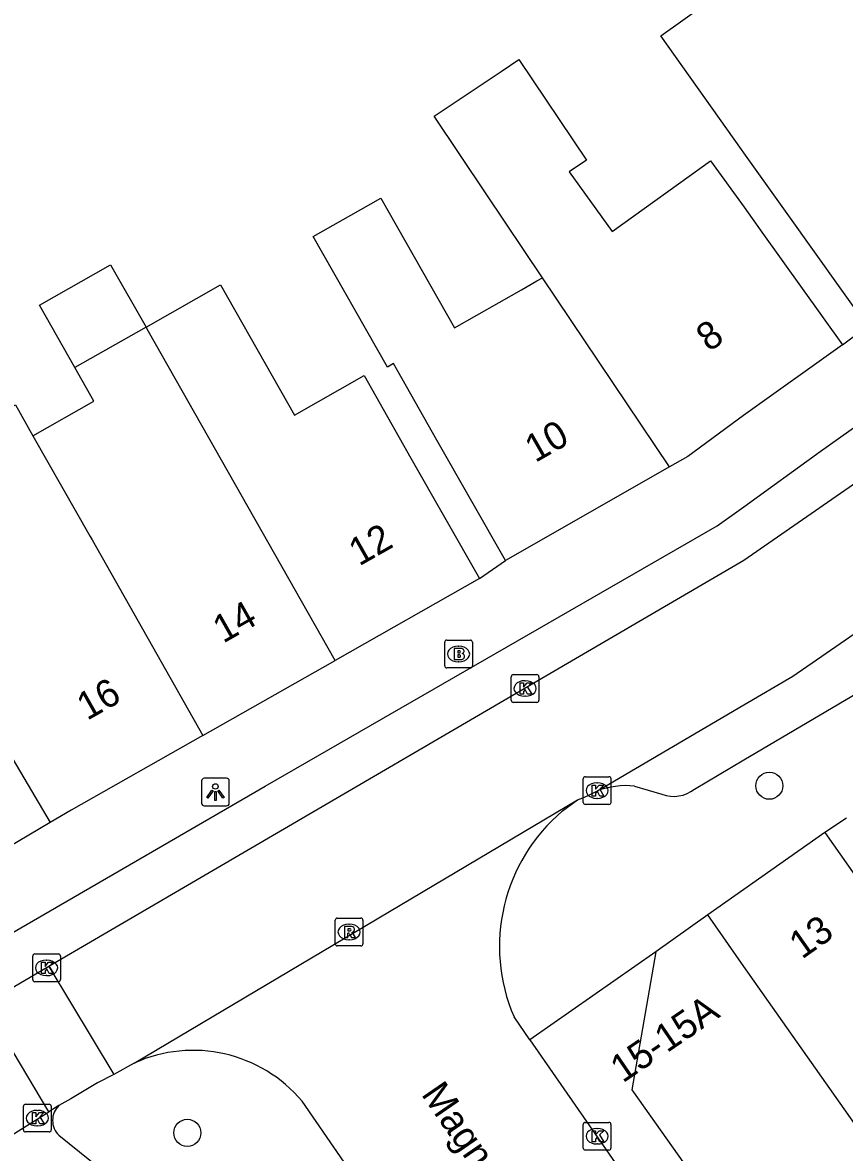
# Model space of a CAD drawing. Extents: x 161845 to 162341, y 381620 to 382158.
# Drawn here: x 161973.96 to 162003.63, y 381930.27 to 381971.03 of the extents above; entities that cross this region are included whole.
import ezdxf

# ---------------------------------------------------------------- set-up
doc = ezdxf.new("R2010")
doc.units = 0
for name, color, linetype in [('IMGEO_Boom', 7, 'Continuous'), ('IMGEO_Brandkraan', 7, 'Continuous'), ('IMGEO_Kolk', 7, 'Continuous'), ('IMGEO_Lichtpunt', 7, 'Continuous'), ('IMGEO_Openbare_ruimte_label', 7, 'Continuous'), ('IMGEO_Pand', 7, 'Continuous'), ('IMGEO_Pand_nummerreeks', 7, 'Continuous'), ('IMGEO_Rijbaan_lokaal_open', 7, 'Continuous'), ('IMGEO_Rioolput', 7, 'Continuous'), ('IMGEO_Voetpad_open', 7, 'Continuous')]:
    doc.layers.add(name, color=color, linetype=linetype)

msp = doc.modelspace()

# ---------------------------------------------------------------- linework, layer by layer
at = {"layer": 'IMGEO_Boom'}
for centre in [(162000.919, 381943.499), (161979.91, 381930.978)]:
    msp.add_circle(centre, 0.489, dxfattribs=at)
at = {"layer": 'IMGEO_Brandkraan'}
for p, q in [((161989.274, 381948.751), (161990.126, 381948.751)), ((161989.199, 381947.825), (161989.199, 381948.677)), ((161989.687, 381948.531), (161989.712, 381948.531)), ((161990.2, 381948.677), (161990.2, 381947.825)), ((161989.71, 381947.971), (161989.685, 381947.971)), ((161990.126, 381947.751), (161989.274, 381947.751))]:
    msp.add_line(p, q, dxfattribs=at)
for points in [[(161989.274, 381948.751), (161990.126, 381948.751)], [(161989.199, 381947.825), (161989.199, 381948.677)], [(161989.547, 381948.451), (161989.547, 381948.051), (161989.76, 381948.051)], [(161989.778, 381948.451), (161989.547, 381948.451)], [(161989.726, 381948.37), (161989.672, 381948.37), (161989.672, 381948.294)], [(161989.672, 381948.294), (161989.725, 381948.294)], [(161990.2, 381948.677), (161990.2, 381947.825)], [(161989.734, 381948.218), (161989.672, 381948.218), (161989.672, 381948.137)], [(161989.672, 381948.137), (161989.734, 381948.137)], [(161990.126, 381947.751), (161989.274, 381947.751)]]:
    msp.add_lwpolyline(points, dxfattribs=at)
for centre, radius, start, end in [((161989.276, 381948.675), 0.0765, 91.552, 178.448), ((161989.276, 381948.675), 0.0765, 91.552, 178.448), ((161990.124, 381948.675), 0.0765, 1.552, 88.448), ((161990.124, 381948.675), 0.0765, 1.552, 88.448), ((161989.727, 381948.332), 0.0379, 267.8285, 90.9355), ((161989.782, 381948.306), 0.145, 59.4692, 91.5367), ((161989.807, 381948.353), 0.0922, 285.5137, 58.1501), ((161989.735, 381948.177), 0.0404, 269.8759, 90.5077), ((161989.766, 381948.302), 0.251, 268.6676, 293.5347), ((161989.812, 381948.161), 0.105, 301.3115, 78.989), ((161989.276, 381947.827), 0.0765, 181.552, 268.448), ((161989.276, 381947.827), 0.0765, 181.552, 268.448), ((161990.124, 381947.827), 0.0765, 271.552, 358.448), ((161990.124, 381947.827), 0.0765, 271.552, 358.448)]:
    msp.add_arc(centre, radius, start, end, dxfattribs=at)
for centre, major_axis, ratio, start_param, end_param in [((161989.686, 381948.251), (-0.387, 0.002), 0.722429, 4.712389, 7.853982), ((161989.711, 381948.251), (-0.39, 0.002), 0.717154, 1.570796, 4.712389)]:
    msp.add_ellipse(centre, major_axis=major_axis, ratio=ratio, start_param=start_param, end_param=end_param, dxfattribs=at)
at = {"layer": 'IMGEO_Kolk'}
for p, q in [((161991.675, 381947.507), (161992.527, 381947.507)), ((161991.6, 381946.581), (161991.6, 381947.433)), ((161992.088, 381947.287), (161992.113, 381947.287)), ((161992.601, 381947.433), (161992.601, 381946.581)), ((161992.111, 381946.727), (161992.086, 381946.727)), ((161992.527, 381946.507), (161991.675, 381946.507)), ((161994.276, 381943.824), (161995.128, 381943.824)), ((161994.201, 381942.898), (161994.201, 381943.75)), ((161994.689, 381943.604), (161994.714, 381943.604)), ((161995.202, 381943.75), (161995.202, 381942.898)), ((161994.712, 381943.044), (161994.687, 381943.044)), ((161995.128, 381942.824), (161994.276, 381942.824)), ((161974.329, 381936.504), (161974.329, 381937.356)), ((161974.404, 381937.43), (161975.256, 381937.43)), ((161975.33, 381937.356), (161975.33, 381936.504)), ((161974.817, 381937.21), (161974.842, 381937.21)), ((161974.84, 381936.65), (161974.815, 381936.65)), ((161975.256, 381936.43), (161974.404, 381936.43)), ((161974.07, 381932.009), (161974.922, 381932.009)), ((161973.995, 381931.083), (161973.995, 381931.935)), ((161974.483, 381931.789), (161974.508, 381931.789)), ((161974.996, 381931.935), (161974.996, 381931.083)), ((161974.506, 381931.229), (161974.481, 381931.229)), ((161994.2, 381930.43), (161994.2, 381931.282)), ((161994.275, 381931.356), (161995.127, 381931.356)), ((161995.201, 381931.282), (161995.201, 381930.43)), ((161974.922, 381931.009), (161974.07, 381931.009)), ((161994.688, 381931.136), (161994.713, 381931.136)), ((161995.127, 381930.356), (161994.275, 381930.356)), ((161994.711, 381930.576), (161994.686, 381930.576))]:
    msp.add_line(p, q, dxfattribs=at)
for points in [[(161991.675, 381947.507), (161992.527, 381947.507)], [(161991.6, 381946.581), (161991.6, 381947.433)], [(161991.921, 381947.207), (161992.044, 381947.207), (161992.044, 381947.056), (161992.174, 381947.207), (161992.338, 381947.207), (161992.192, 381947.056), (161992.345, 381946.807), (161992.193, 381946.807), (161992.108, 381946.971), (161992.044, 381946.904), (161992.044, 381946.807), (161991.921, 381946.807), (161991.921, 381947.207)], [(161992.601, 381947.433), (161992.601, 381946.581)], [(161992.527, 381946.507), (161991.675, 381946.507)], [(161994.276, 381943.824), (161995.128, 381943.824)], [(161994.201, 381942.898), (161994.201, 381943.75)], [(161994.522, 381943.524), (161994.645, 381943.524), (161994.645, 381943.373), (161994.775, 381943.524), (161994.939, 381943.524), (161994.793, 381943.373), (161994.946, 381943.124), (161994.794, 381943.124), (161994.709, 381943.288), (161994.645, 381943.221), (161994.645, 381943.124), (161994.522, 381943.124), (161994.522, 381943.524)], [(161995.202, 381943.75), (161995.202, 381942.898)], [(161995.128, 381942.824), (161994.276, 381942.824)], [(161974.329, 381936.504), (161974.329, 381937.356)], [(161974.404, 381937.43), (161975.256, 381937.43)], [(161975.33, 381937.356), (161975.33, 381936.504)], [(161974.65, 381937.13), (161974.773, 381937.13), (161974.773, 381936.979), (161974.903, 381937.13), (161975.067, 381937.13), (161974.921, 381936.979), (161975.074, 381936.73), (161974.922, 381936.73), (161974.837, 381936.894), (161974.773, 381936.827), (161974.773, 381936.73), (161974.65, 381936.73), (161974.65, 381937.13)], [(161975.256, 381936.43), (161974.404, 381936.43)], [(161974.07, 381932.009), (161974.922, 381932.009)], [(161973.995, 381931.083), (161973.995, 381931.935)], [(161974.316, 381931.709), (161974.439, 381931.709), (161974.439, 381931.558), (161974.569, 381931.709), (161974.733, 381931.709), (161974.587, 381931.558), (161974.74, 381931.309), (161974.588, 381931.309), (161974.503, 381931.473), (161974.439, 381931.406), (161974.439, 381931.309), (161974.316, 381931.309), (161974.316, 381931.709)], [(161974.996, 381931.935), (161974.996, 381931.083)], [(161994.2, 381930.43), (161994.2, 381931.282)], [(161994.275, 381931.356), (161995.127, 381931.356)], [(161995.201, 381931.282), (161995.201, 381930.43)], [(161974.922, 381931.009), (161974.07, 381931.009)], [(161994.521, 381931.056), (161994.644, 381931.056), (161994.644, 381930.905), (161994.774, 381931.056), (161994.938, 381931.056), (161994.792, 381930.905), (161994.945, 381930.656), (161994.793, 381930.656), (161994.708, 381930.82), (161994.644, 381930.753), (161994.644, 381930.656), (161994.521, 381930.656), (161994.521, 381931.056)], [(161995.127, 381930.356), (161994.275, 381930.356)]]:
    msp.add_lwpolyline(points, dxfattribs=at)
for centre, start, end in [((161991.677, 381947.431), 91.552, 178.448), ((161991.677, 381947.431), 91.552, 178.448), ((161992.525, 381947.431), 1.552, 88.448), ((161992.525, 381947.431), 1.552, 88.448), ((161991.677, 381946.583), 181.552, 268.448), ((161991.677, 381946.583), 181.552, 268.448), ((161992.525, 381946.583), 271.552, 358.448), ((161992.525, 381946.583), 271.552, 358.448), ((161994.278, 381943.748), 91.552, 178.448), ((161994.278, 381943.748), 91.552, 178.448), ((161995.126, 381943.748), 1.552, 88.448), ((161995.126, 381943.748), 1.552, 88.448), ((161994.278, 381942.9), 181.552, 268.448), ((161994.278, 381942.9), 181.552, 268.448), ((161995.126, 381942.9), 271.552, 358.448), ((161995.126, 381942.9), 271.552, 358.448), ((161974.406, 381937.354), 91.552, 178.448), ((161974.406, 381937.354), 91.552, 178.448), ((161975.254, 381937.354), 1.552, 88.448), ((161975.254, 381937.354), 1.552, 88.448), ((161974.406, 381936.506), 181.552, 268.448), ((161974.406, 381936.506), 181.552, 268.448), ((161975.254, 381936.506), 271.552, 358.448), ((161975.254, 381936.506), 271.552, 358.448), ((161974.072, 381931.933), 91.552, 178.448), ((161974.072, 381931.933), 91.552, 178.448), ((161974.92, 381931.933), 1.552, 88.448), ((161974.92, 381931.933), 1.552, 88.448), ((161994.277, 381931.28), 91.552, 178.448), ((161994.277, 381931.28), 91.552, 178.448), ((161995.125, 381931.28), 1.552, 88.448), ((161995.125, 381931.28), 1.552, 88.448), ((161974.072, 381931.085), 181.552, 268.448), ((161974.072, 381931.085), 181.552, 268.448), ((161974.92, 381931.085), 271.552, 358.448), ((161974.92, 381931.085), 271.552, 358.448), ((161994.277, 381930.432), 181.552, 268.448), ((161994.277, 381930.432), 181.552, 268.448), ((161995.125, 381930.432), 271.552, 358.448), ((161995.125, 381930.432), 271.552, 358.448)]:
    msp.add_arc(centre, 0.0765, start, end, dxfattribs=at)
for centre, major_axis, ratio, start_param, end_param in [((161992.087, 381947.007), (-0.387, 0.002), 0.722429, 4.712389, 7.853982), ((161992.112, 381947.007), (-0.39, 0.002), 0.717154, 1.570796, 4.712389), ((161994.688, 381943.324), (-0.387, 0.002), 0.722429, 4.712389, 7.853982), ((161994.713, 381943.324), (-0.39, 0.002), 0.717154, 1.570796, 4.712389), ((161974.816, 381936.93), (-0.387, 0.002), 0.722429, 4.712389, 7.853982), ((161974.841, 381936.93), (-0.39, 0.002), 0.717154, 1.570796, 4.712389), ((161974.482, 381931.509), (-0.387, 0.002), 0.722429, 4.712389, 7.853982), ((161974.507, 381931.509), (-0.39, 0.002), 0.717154, 1.570796, 4.712389), ((161994.687, 381930.856), (-0.387, 0.002), 0.722429, 4.712389, 7.853982), ((161994.712, 381930.856), (-0.39, 0.002), 0.717154, 1.570796, 4.712389)]:
    msp.add_ellipse(centre, major_axis=major_axis, ratio=ratio, start_param=start_param, end_param=end_param, dxfattribs=at)
at = {"layer": 'IMGEO_Lichtpunt'}
for p, q in [((161980.425, 381943.675), (161980.425, 381942.868)), ((161980.425, 381943.675), (161980.425, 381942.868)), ((161981.327, 381943.77), (161980.519, 381943.77)), ((161981.327, 381943.77), (161980.519, 381943.77)), ((161981.421, 381942.868), (161981.421, 381943.675)), ((161981.421, 381942.868), (161981.421, 381943.675)), ((161980.519, 381942.774), (161981.327, 381942.774)), ((161980.519, 381942.774), (161981.327, 381942.774))]:
    msp.add_line(p, q, dxfattribs=at)
for points in [[(161980.799, 381943.339), (161980.838, 381943.311), (161980.65, 381943.049), (161980.612, 381943.076), (161980.799, 381943.339)], [(161980.901, 381943.291), (161980.948, 381943.291), (161980.948, 381942.969), (161980.901, 381942.969), (161980.901, 381943.291)], [(161981.011, 381943.311), (161981.049, 381943.338), (161981.236, 381943.076), (161981.197, 381943.048), (161981.011, 381943.311)]]:
    msp.add_lwpolyline(points, dxfattribs=at)
msp.add_circle((161980.924, 381943.473), 0.0994, dxfattribs=at)
for centre, start, end in [((161980.519, 381943.675), 90, 180), ((161980.519, 381943.675), 90, 180), ((161981.327, 381943.675), 0, 90), ((161981.327, 381943.675), 0, 90), ((161980.519, 381942.868), 180, 270), ((161980.519, 381942.868), 180, 270), ((161981.327, 381942.868), 270, 0), ((161981.327, 381942.868), 270, 360)]:
    msp.add_arc(centre, 0.0946, start, end, dxfattribs=at)
at = {"layer": 'IMGEO_Pand'}
for points in [[(162004.459, 381960.074), (162001.557, 381964.146), (162000, 381966.33), (161999.916, 381966.448), (161996.996, 381970.544), (162003.07, 381974.874), (162005.776, 381970.545)], [(161992.731, 381961.825), (161990.696, 381964.855), (161988.821, 381967.646), (161991.235, 381969.267), (161991.877, 381969.698), (161994.317, 381966.065), (161993.698, 381965.649), (161995.244, 381963.494), (161998.796, 381966.044), (162000.007, 381964.371), (162000.65, 381963.47), (162003.552, 381959.398)], [(161991.394, 381951.62), (161988.92, 381955.966), (161987.349, 381958.724), (161987.136, 381958.603), (161984.457, 381963.308), (161986.895, 381964.696), (161989.559, 381960.019), (161991.967, 381961.39), (161992.526, 381961.708), (161992.731, 381961.825)], [(161975.847, 381958.584), (161974.572, 381960.833), (161977.137, 381962.294), (161978.419, 381960.043)], [(161997.314, 381955), (161992.731, 381961.825)], [(161978.419, 381960.043), (161981.107, 381961.568), (161983.776, 381956.863), (161986.296, 381958.292), (161987.983, 381955.318), (161990.45, 381950.969)], [(161978.419, 381960.043), (161975.847, 381958.584)], [(161985.242, 381948.014), (161978.509, 381959.885), (161978.419, 381960.043)], [(162003.552, 381959.398), (161999.988, 381956.857), (161997.98, 381955.381), (161997.314, 381955)], [(161974.339, 381956.122), (161976.536, 381957.369), (161975.847, 381958.584)], [(161970.587, 381949.557), (161971.087, 381949.852), (161971.482, 381950.086), (161968.957, 381954.537), (161970.838, 381955.605), (161971.425, 381955.938), (161973.708, 381957.234), (161974.339, 381956.122)], [(161974.339, 381956.122), (161976.401, 381952.486), (161976.47, 381952.367), (161980.473, 381945.309)], [(161997.314, 381955), (161991.394, 381951.62)], [(161990.45, 381950.969), (161985.242, 381948.014)], [(161970.587, 381949.557), (161974.954, 381942.172)], [(161980.473, 381945.309), (161985.242, 381948.014)], [(161980.473, 381945.309), (161975.721, 381942.613), (161974.954, 381942.172)], [(161974.954, 381942.172), (161969.673, 381939.049)], [(162002.916, 381941.812), (162000, 381939.759), (161998.693, 381938.837)], [(162002.916, 381941.812), (162005.794, 381937.723), (162007.393, 381935.452), (162005.352, 381934.022), (162008.461, 381929.604), (162006.277, 381928.066)], [(161998.693, 381938.837), (161996.815, 381937.513)], [(162006.277, 381928.066), (162005.398, 381929.314), (162000, 381936.981), (161998.693, 381938.837)], [(161996.815, 381937.513), (161995.954, 381932.533), (161999.696, 381927.253), (162000.002, 381926.821), (162000.617, 381925.947)]]:
    msp.add_lwpolyline(points, dxfattribs=at)
at = {"layer": 'IMGEO_Rijbaan_lokaal_open'}
for points in [[(162009.423, 381958.174), (162005.452, 381955.402), (162000, 381951.624), (161974.917, 381936.979)], [(161994.71, 381943.316), (162000, 381946.422), (162001.768, 381947.455), (162005.028, 381949.695), (162012.054, 381954.611)], [(161993.996, 381942.987), (161994.184, 381943.066), (161994.373, 381943.145), (161994.71, 381943.316)], [(161977.996, 381933.497), (161993.996, 381942.987)], [(161993.457, 381942.589), (161993.996, 381942.987)], [(161974.917, 381936.979), (161972.584, 381935.619)], [(161974.917, 381936.979), (161977.254, 381933.082)], [(161974.913, 381931.737), (161972.584, 381935.619)], [(161992.276, 381934.334), (161991.704, 381935.158)], [(161992.276, 381934.334), (162005.472, 381915.32), (162010.266, 381908.536), (162014.832, 381902.075)], [(161977.996, 381933.497), (161977.254, 381933.082)], [(161977.254, 381933.082), (161976.668, 381932.788), (161975.7, 381932.21), (161975.276, 381931.963)], [(161985.7, 381929.725), (161984.055, 381932.119)], [(161972.574, 381930.28), (161974.913, 381931.737)], [(161975.276, 381931.963), (161974.913, 381931.737)]]:
    msp.add_lwpolyline(points, dxfattribs=at)
for centre, radius, start, end in [((161997.565, 381937.698), 6.388, 130.0247, 203.4281), ((161980.115, 381928.805), 5.148, 40.0657, 114.3086)]:
    msp.add_arc(centre, radius, start, end, dxfattribs=at)
at = {"layer": 'IMGEO_Rioolput'}
for p, q in [((161985.248, 381937.798), (161985.248, 381938.65)), ((161985.323, 381938.724), (161986.175, 381938.724)), ((161986.249, 381938.65), (161986.249, 381937.798)), ((161985.736, 381938.504), (161985.761, 381938.504)), ((161986.175, 381937.724), (161985.323, 381937.724)), ((161985.759, 381937.944), (161985.734, 381937.944))]:
    msp.add_line(p, q, dxfattribs=at)
for points in [[(161985.248, 381937.798), (161985.248, 381938.65)], [(161985.323, 381938.724), (161986.175, 381938.724)], [(161986.249, 381938.65), (161986.249, 381937.798)], [(161985.837, 381938.422), (161985.585, 381938.424), (161985.585, 381938.024)], [(161985.585, 381938.024), (161985.709, 381938.024), (161985.709, 381938.186), (161985.72, 381938.186)], [(161985.763, 381938.343), (161985.709, 381938.343), (161985.709, 381938.262)], [(161985.709, 381938.262), (161985.761, 381938.262)], [(161985.767, 381938.157), (161985.838, 381938.024), (161985.978, 381938.024), (161985.913, 381938.15)], [(161986.175, 381937.724), (161985.323, 381937.724)]]:
    msp.add_lwpolyline(points, dxfattribs=at)
for centre, radius, start, end in [((161985.325, 381938.648), 0.0765, 91.552, 178.448), ((161985.325, 381938.648), 0.0765, 91.552, 178.448), ((161986.173, 381938.648), 0.0765, 1.552, 88.448), ((161986.173, 381938.648), 0.0765, 1.552, 88.448), ((161985.719, 381938.133), 0.0533, 26.0293, 88.6989), ((161985.745, 381938.451), 0.19, 274.7715, 282.9687), ((161985.769, 381938.247), 0.0964, 77.0061, 93.1865), ((161985.783, 381938.304), 0.0378, 276.6634, 79.6772), ((161985.836, 381938.312), 0.109, 350.3612, 89.416), ((161985.834, 381938.312), 0.112, 277.5842, 350.9817), ((161985.818, 381938.097), 0.108, 29.5134, 73.7905), ((161985.325, 381937.8), 0.0765, 181.552, 268.448), ((161985.325, 381937.8), 0.0765, 181.552, 268.448), ((161986.173, 381937.8), 0.0765, 271.552, 358.448), ((161986.173, 381937.8), 0.0765, 271.552, 358.448)]:
    msp.add_arc(centre, radius, start, end, dxfattribs=at)
for centre, major_axis, ratio, start_param, end_param in [((161985.735, 381938.224), (-0.387, 0.002), 0.722429, 4.712389, 7.853982), ((161985.76, 381938.224), (-0.39, 0.002), 0.717154, 1.570796, 4.712389)]:
    msp.add_ellipse(centre, major_axis=major_axis, ratio=ratio, start_param=start_param, end_param=end_param, dxfattribs=at)
at = {"layer": 'IMGEO_Voetpad_open'}
for points in [[(161972.911, 381937.782), (161973.533, 381938.154), (161982.723, 381943.483), (161999.035, 381952.878), (162000, 381953.557), (162002.756, 381955.558), (162009.295, 381960.196), (162009.22, 381960.309), (162018.131, 381966.571), (162019.209, 381965.048)], [(162003.552, 381959.398), (162004.459, 381960.074)], [(161990.45, 381950.969), (161991.394, 381951.62)], [(161998.22, 381943.376), (162000, 381944.43), (162004.1, 381946.856), (162008.28, 381949.774), (162009.649, 381950.802)], [(161996.048, 381943.489), (161997.04, 381943.191)], [(162003.702, 381942.327), (162002.916, 381941.812)], [(161996.815, 381937.513), (161992.276, 381934.334)], [(161975.275, 381930.89), (161978.945, 381927.94), (161977.509, 381926.137), (161976.096, 381927.253), (161974.659, 381925.411), (161973.184, 381926.553), (161971.785, 381924.723), (161970.335, 381925.865), (161968.886, 381924.087), (161965.223, 381926.998)]]:
    msp.add_lwpolyline(points, dxfattribs=at)
for centre, radius, start, end in [((161995.762, 381940.438), 3.064, 84.6508, 110.0838), ((161997.464, 381944.341), 1.225, 249.7455, 308.0751), ((161975.788, 381931.426), 0.742, 133.6267, 226.2665)]:
    msp.add_arc(centre, radius, start, end, dxfattribs=at)

# ---------------------------------------------------------------- texts
at = {"layer": 'IMGEO_Openbare_ruimte_label'}
msp.add_text('Magnoliastraat', height=1, rotation=304.5646, dxfattribs=at).set_placement((161988.33, 381932.371))
at = {"layer": 'IMGEO_Pand_nummerreeks'}
for s, rotation, p in [('8', 35.6666, (161998.743, 381959.127)), ('10', 29.7251, (161992.468, 381955.135)), ('12', 29.5669, (161986.11, 381951.404)), ('14', 29.5646, (161981.203, 381948.62)), ('16', 29.5646, (161976.293, 381945.835)), ('13', 35.1624, (162002.093, 381937.22)), ('15-15A', 34.3374, (161995.626, 381932.756))]:
    msp.add_text(s, height=1, rotation=rotation, dxfattribs=at).set_placement(p)

doc.saveas('drawing.dxf')
